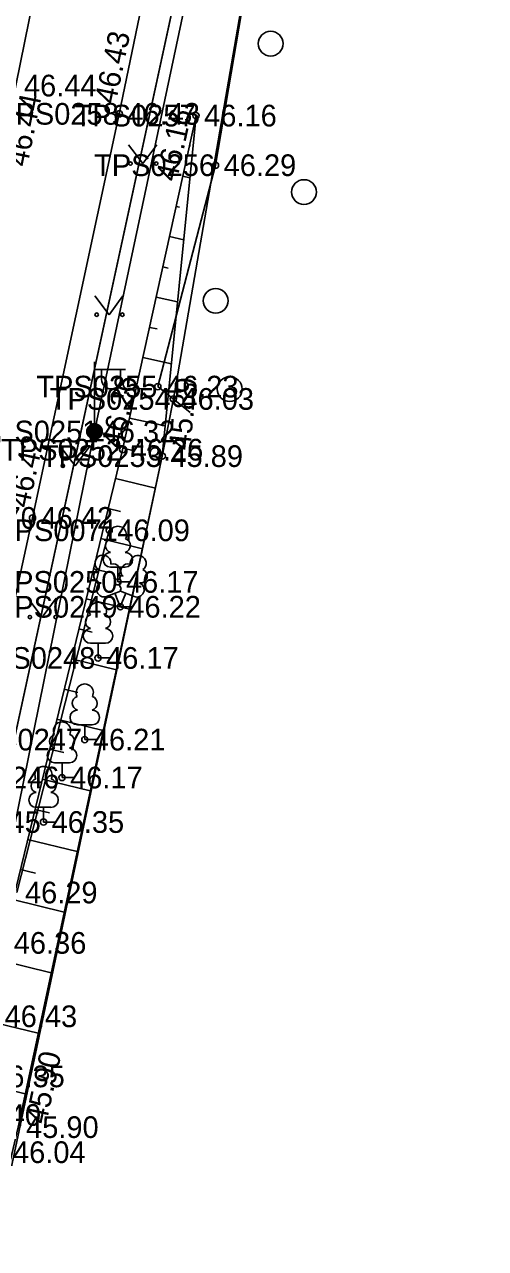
# Model space of a CAD drawing. Extents: x 551623 to 559850, y 6561220 to 6567135.
# Drawn here: x 557173.37 to 557188.25, y 6565319.24 to 6565358.76 of the extents above; entities that cross this region are included whole.
import ezdxf

# ---------------------------------------------------------------- set-up
doc = ezdxf.new("R2010")
doc.units = 0
for name, color, linetype in [('AED', 7, 'Continuous'), ('HALJASTUS', 7, 'Continuous'), ('KORGUS-EH2000', 7, 'Continuous'), ('MOOTKORG-EH2000', 7, 'Continuous'), ('MOOTMPUNKT', 7, 'Continuous'), ('MOOTNR', 7, 'Continuous'), ('MOOTPIIR', 7, 'Continuous'), ('MPKAABEL', 7, 'Continuous'), ('PIIR', 7, 'Continuous'), ('POST', 7, 'Continuous'), ('PUU', 7, 'Continuous'), ('RELJEEF', 7, 'Continuous'), ('TEE', 7, 'Continuous')]:
    doc.layers.add(name, color=color, linetype=linetype)

msp = doc.modelspace()

# ---------------------------------------------------------------- linework, layer by layer
at = {"layer": 'AED'}
msp.add_line((557176.108, 6565342.43), (557173.129, 6565330.733), dxfattribs=at)
at = {"layer": 'HALJASTUS'}
for p, q in [((557176.732, 6565354.879), (557177.196, 6565354.272)), ((557177.196, 6565354.272), (557177.641, 6565354.879)), ((557175.641, 6565349.999), (557176.104, 6565349.393)), ((557176.104, 6565349.393), (557176.55, 6565349.999)), ((557174.549, 6565345.12), (557175.013, 6565344.513)), ((557175.013, 6565344.513), (557175.458, 6565345.12)), ((557173.485, 6565340.234), (557173.949, 6565339.628)), ((557173.949, 6565339.628), (557174.394, 6565340.234))]:
    msp.add_line(p, q, dxfattribs=at)
msp.add_lwpolyline([(557187.586, 6565377.731), (557185.487, 6565377.584), (557182.992, 6565376.678), (557182.564, 6565371.994), (557179.539, 6565354.219), (557177.677, 6565347.07), (557178.725, 6565346.237)], dxfattribs=at)
for centre, radius in [((557181.317, 6565358.145), 0.4), ((557176.795, 6565354.272), 0.055), ((557177.624, 6565354.272), 0.055), ((557182.391, 6565353.352), 0.4), ((557179.542, 6565349.84), 0.4), ((557175.703, 6565349.393), 0.055), ((557176.532, 6565349.393), 0.055), ((557179.996, 6565346.989), 0.4), ((557174.612, 6565344.513), 0.055), ((557175.441, 6565344.513), 0.055), ((557173.548, 6565339.628), 0.055), ((557174.377, 6565339.628), 0.055)]:
    msp.add_circle(centre, radius, dxfattribs=at)
at = {"layer": 'KORGUS-EH2000'}
for centre in [(557176.433, 6565355.878), (557178.911, 6565355.821), (557179.539, 6565354.219), (557176.54, 6565345.033), (557177.821, 6565344.825), (557173.633, 6565342.83)]:
    msp.add_circle(centre, 0.1, dxfattribs=at)
at = {"layer": 'MOOTMPUNKT'}
for centre in [(557176.433, 6565355.878), (557178.911, 6565355.821), (557179.539, 6565354.219), (557177.677, 6565347.07), (557178.178, 6565346.672), (557175.635, 6565345.62), (557176.54, 6565345.033), (557177.821, 6565344.825), (557173.633, 6565342.83), (557176.108, 6565342.43), (557176.387, 6565340.764), (557176.463, 6565339.96), (557175.746, 6565338.308), (557175.32, 6565335.672), (557174.586, 6565334.446), (557173.988, 6565333.01)]:
    msp.add_circle(centre, 0.1, dxfattribs=at)
at = {"layer": 'MOOTPIIR'}
msp.add_lwpolyline([(557125.586, 6565124.718), (557129.321, 6565141.63), (557134.857, 6565166.343), (557137.424, 6565178.794), (557142.637, 6565203.979), (557146.779, 6565223.847), (557149.968, 6565239.204), (557152.94, 6565245.148), (557154.696, 6565251.141), (557160.696, 6565262.531), (557162.911, 6565274.526), (557177.821, 6565344.825), (557178.178, 6565346.672), (557182.564, 6565371.994), (557182.939, 6565377.409), (557185.371, 6565384.3)], dxfattribs=at)
at = {"layer": 'MPKAABEL'}
msp.add_lwpolyline([(557167.475, 6565305.366), (557175.635, 6565345.62), (557181.795, 6565374.716), (557188.792, 6565405.005), (557195.571, 6565435.345), (557197.823, 6565445.423), (557198.3, 6565445.28)], dxfattribs=at)
at = {"layer": 'PIIR'}
for points in [[(557185.44, 6565385.02), (557181.84, 6565376.33), (557156.06, 6565257.24), (557142.45, 6565253.92), (557145.95, 6565270.23), (557148.7, 6565271.45), (557155.36, 6565302.23), (557166.6, 6565354.15), (557169.97, 6565369.7), (557178.6, 6565401.44)], [(557946.3, 6565071.8), (557149.85, 6565228.01), (557142.45, 6565253.92), (557156.06, 6565257.24), (557180.33, 6565369.34), (557588.3, 6565279.69)]]:
    msp.add_lwpolyline(points, dxfattribs=at)
at = {"layer": 'POST'}
for p, q in [((557175.635, 6565345.87), (557175.635, 6565347.87)), ((557175.635, 6565347.62), (557176.635, 6565347.62)), ((557175.862, 6565347.299), (557175.862, 6565347.62)), ((557176.474, 6565347.299), (557176.474, 6565347.62)), ((557175.635, 6565345.62), (557175.635, 6565345.62))]:
    msp.add_line(p, q, dxfattribs=at)
for radius in [0.25, 0.225, 0.2, 0.175, 0.15, 0.125, 0.1, 0.075, 0.05, 0.025]:
    msp.add_circle((557175.635, 6565345.62), radius, dxfattribs=at)
msp.add_arc((557176.168, 6565347.299), 0.306, 180, 0, dxfattribs=at)
at = {"layer": 'PUU'}
for p, q in [((557176.627, 6565341.239), (557176.147, 6565341.239)), ((557176.387, 6565340.764), (557176.387, 6565341.239)), ((557176.023, 6565340.295), (557176.468, 6565340.47)), ((557176.767, 6565340.764), (557176.387, 6565340.764)), ((557176.468, 6565340.47), (557176.908, 6565340.29)), ((557176.463, 6565339.96), (557176.288, 6565340.4)), ((557176.463, 6565339.96), (557176.643, 6565340.4)), ((557176.843, 6565339.96), (557176.463, 6565339.96)), ((557175.986, 6565338.783), (557175.506, 6565338.783)), ((557175.746, 6565338.308), (557175.746, 6565338.783)), ((557176.126, 6565338.308), (557175.746, 6565338.308)), ((557175.56, 6565336.146), (557175.08, 6565336.146)), ((557175.32, 6565335.672), (557175.32, 6565336.146)), ((557175.7, 6565335.672), (557175.32, 6565335.672)), ((557174.826, 6565334.921), (557174.346, 6565334.921)), ((557174.586, 6565334.446), (557174.586, 6565334.921)), ((557174.966, 6565334.446), (557174.586, 6565334.446)), ((557174.228, 6565333.485), (557173.748, 6565333.485)), ((557173.988, 6565333.01), (557173.988, 6565333.485)), ((557174.368, 6565333.01), (557173.988, 6565333.01))]:
    msp.add_line(p, q, dxfattribs=at)
msp.add_lwpolyline([(557176.468, 6565340.965), (557176.448, 6565340.89), (557176.448, 6565340.87), (557176.458, 6565340.84), (557176.478, 6565340.805), (557176.483, 6565340.785), (557176.468, 6565340.75), (557176.443, 6565340.7), (557176.438, 6565340.675), (557176.443, 6565340.66), (557176.453, 6565340.63), (557176.488, 6565340.57), (557176.493, 6565340.55), (557176.488, 6565340.53), (557176.473, 6565340.495), (557176.468, 6565340.47)], dxfattribs=at)
for centre, radius, start, end in [((557176.387, 6565342.284), 0.277, 332.5799, 207.4201), ((557176.217, 6565341.937), 0.233, 109.0217, 253.1415), ((557176.557, 6565341.937), 0.233, 286.8508, 70.9859), ((557176.15, 6565341.477), 0.238, 90.0016, 269.3953), ((557176.625, 6565341.477), 0.238, 270.6047, 89.9984), ((557175.906, 6565341.374), 0.256, 111.5027, 232.5173), ((557175.906, 6565341.374), 0.256, 350.4856, 111.5002), ((557176.241, 6565341.123), 0.224, 308.5041, 111.5725), ((557176.704, 6565341.119), 0.225, 67.7016, 230.5126), ((557177.042, 6565341.365), 0.256, 67.6168, 188.6314), ((557177.042, 6565341.365), 0.256, 306.5997, 67.6143), ((557175.832, 6565340.962), 0.224, 111.4304, 274.4987), ((557176.467, 6565340.727), 0.237, 66.7655, 111.5015), ((557177.11, 6565340.952), 0.224, 264.6183, 67.6866), ((557175.937, 6565340.518), 0.237, 111.5014, 291.5004), ((557176.998, 6565340.51), 0.237, 247.6166, 67.6155), ((557175.746, 6565339.828), 0.277, 332.5799, 207.4201), ((557175.576, 6565339.48), 0.233, 109.0217, 253.1415), ((557175.916, 6565339.48), 0.233, 286.8508, 70.9859), ((557175.509, 6565339.02), 0.238, 90.0016, 269.3953), ((557175.984, 6565339.02), 0.238, 270.6047, 89.9984), ((557175.32, 6565337.192), 0.277, 332.5799, 207.4201), ((557175.15, 6565336.844), 0.233, 109.0217, 253.1415), ((557175.49, 6565336.844), 0.233, 286.8508, 70.9859), ((557175.082, 6565336.384), 0.238, 90.0016, 269.3953), ((557175.557, 6565336.384), 0.238, 270.6047, 89.9984), ((557174.586, 6565335.966), 0.277, 332.5799, 207.4201), ((557174.416, 6565335.619), 0.233, 109.0217, 253.1415), ((557174.756, 6565335.619), 0.233, 286.8508, 70.9859), ((557174.349, 6565335.159), 0.238, 90.0016, 269.3953), ((557174.824, 6565335.159), 0.238, 270.6047, 89.9984), ((557173.988, 6565334.53), 0.277, 332.5799, 207.4201), ((557173.818, 6565334.182), 0.233, 109.0217, 253.1415), ((557174.158, 6565334.182), 0.233, 286.8508, 70.9859), ((557173.751, 6565333.722), 0.238, 90.0016, 269.3953), ((557174.226, 6565333.722), 0.238, 270.6047, 89.9984)]:
    msp.add_arc(centre, radius, start, end, dxfattribs=at)
at = {"layer": 'RELJEEF'}
for p, q in [((557178.696, 6565354.844), (557178.731, 6565354.837)), ((557178.482, 6565353.868), (557178.712, 6565353.817)), ((557178.267, 6565352.891), (557178.371, 6565352.868)), ((557178.052, 6565351.914), (557178.514, 6565351.813)), ((557177.838, 6565350.937), (557178.011, 6565350.899)), ((557177.623, 6565349.961), (557178.315, 6565349.809)), ((557177.408, 6565348.984), (557177.65, 6565348.931)), ((557177.193, 6565348.007), (557178.116, 6565347.805)), ((557176.979, 6565347.031), (557177.29, 6565346.962)), ((557176.764, 6565346.054), (557177.918, 6565345.8)), ((557176.549, 6565345.077), (557176.929, 6565344.994)), ((557176.314, 6565344.106), (557177.599, 6565343.792)), ((557176.077, 6565343.134), (557176.471, 6565343.038)), ((557175.84, 6565342.162), (557177.179, 6565341.836)), ((557175.603, 6565341.191), (557176.013, 6565341.091)), ((557175.367, 6565340.219), (557176.758, 6565339.88)), ((557175.13, 6565339.248), (557175.555, 6565339.144)), ((557174.893, 6565338.276), (557176.338, 6565337.924)), ((557174.656, 6565337.305), (557175.098, 6565337.197)), ((557174.42, 6565336.333), (557175.918, 6565335.968)), ((557174.183, 6565335.361), (557174.64, 6565335.25)), ((557173.946, 6565334.39), (557175.497, 6565334.012)), ((557173.71, 6565333.418), (557174.183, 6565333.303)), ((557173.473, 6565332.447), (557175.077, 6565332.056)), ((557173.236, 6565331.475), (557173.725, 6565331.356)), ((557172.999, 6565330.504), (557174.657, 6565330.1)), ((557172.526, 6565328.56), (557174.236, 6565328.144)), ((557172.052, 6565326.617), (557173.816, 6565326.188)), ((557171.579, 6565324.674), (557173.395, 6565324.232))]:
    msp.add_line(p, q, dxfattribs=at)
for points in [[(557178.911, 6565355.821), (557176.54, 6565345.033), (557171.305, 6565323.549), (557167.725, 6565305.476), (557165.653, 6565297.798), (557164.005, 6565289.382), (557164.699, 6565286.3), (557161.915, 6565274.805), (557158.571, 6565262.386), (557156.478, 6565258.433)], [(557178.911, 6565355.821), (557177.821, 6565344.825), (557173.165, 6565323.158), (557168.832, 6565304.716), (557167.136, 6565297.497), (557165.594, 6565290.304), (557165.703, 6565286.496), (557162.911, 6565274.526), (557159.878, 6565262.22), (557156.478, 6565258.433)]]:
    msp.add_lwpolyline(points, dxfattribs=at)
at = {"layer": 'TEE'}
for points in [[(557168.924, 6565388.067), (557173.251, 6565380.787), (557174.921, 6565380.708), (557175.961, 6565379.901), (557176.717, 6565376.575), (557176.778, 6565374.928), (557173.096, 6565356.791), (557170.517, 6565343.997), (557168.305, 6565332.531), (557166.544, 6565323.76), (557162.831, 6565306.498)], [(557183.232, 6565387.747), (557180.476, 6565375.389), (557176.433, 6565355.878), (557173.633, 6565342.83), (557169.356, 6565323.163), (557165.886, 6565305.625), (557164.412, 6565298.226), (557161.398, 6565286.244), (557159.166, 6565275.735), (557155.612, 6565261.442), (557154.287, 6565255.68), (557153.253, 6565254.112)]]:
    msp.add_lwpolyline(points, dxfattribs=at)

# ---------------------------------------------------------------- texts
at = {"layer": 'KORGUS-EH2000'}
for s, rotation, p in [(' 46.43', 78.2936, (557176.261, 6565355.913)), (' 46.44', 78.6012, (557173.411, 6565353.886)), (' 46.16', 77.6026, (557178.229, 6565353.408)), (' 46.26', 77.6026, (557176.462, 6565344.798)), (' 45.89', 84.3392, (557178.692, 6565344.739)), (' 46.42', 77.8887, (557173.462, 6565342.867)), (' 45.90', 77.8714, (557174.02, 6565322.974))]:
    msp.add_text(s, height=0.7, rotation=rotation, dxfattribs=at).set_placement(p)
msp.add_text(' 46.29', height=0.7, dxfattribs=at).set_placement((557179.539, 6565353.869))
at = {"layer": 'MOOTKORG-EH2000'}
for s, p in [(' 46.44', (557173.096, 6565356.441)), (' 46.43', (557176.433, 6565355.528)), (' 46.16', (557178.911, 6565355.471)), (' 46.29', (557179.539, 6565353.869)), (' 46.23', (557177.677, 6565346.72)), (' 46.03', (557178.178, 6565346.322)), (' 46.32', (557175.635, 6565345.27)), (' 46.26', (557176.54, 6565344.683)), (' 45.89', (557177.821, 6565344.475)), (' 46.42', (557173.633, 6565342.48)), (' 46.09', (557176.108, 6565342.08)), (' 46.17', (557176.387, 6565340.414)), (' 46.22', (557176.463, 6565339.61)), (' 46.17', (557175.746, 6565337.958)), (' 46.21', (557175.32, 6565335.321)), (' 46.17', (557174.586, 6565334.096)), (' 46.35', (557173.988, 6565332.66)), (' 46.29', (557173.129, 6565330.383)), (' 46.36', (557172.768, 6565328.758)), (' 46.43', (557172.471, 6565326.387)), (' 46.35', (557172.072, 6565324.446)), (' 46.40', (557171.305, 6565323.199)), (' 45.90', (557173.165, 6565322.808)), (' 46.04', (557172.744, 6565321.999))]:
    msp.add_text(s, height=0.7, dxfattribs=at).set_placement(p)
at = {"layer": 'MOOTNR'}
for s, p in [('TPS0258 ', (557172.513, 6565355.528)), ('TPS0257 ', (557174.991, 6565355.471)), ('TPS0256 ', (557175.619, 6565353.869)), ('TPS0255 ', (557173.757, 6565346.72)), ('TPS0254 ', (557174.188, 6565346.322)), ('TPS0251 ', (557171.855, 6565345.27)), ('TPS0252 ', (557172.62, 6565344.683)), ('TPS0253 ', (557173.901, 6565344.475)), ('GPS0070 ', (557169.713, 6565342.48)), ('GPS0071 ', (557172.328, 6565342.08)), ('TPS0250 ', (557172.468, 6565340.414)), ('TPS0249 ', (557172.474, 6565339.61)), ('TPS0248 ', (557171.757, 6565337.958)), ('TPS0247 ', (557171.33, 6565335.321)), ('TPS0246 ', (557170.596, 6565334.096)), ('TPS0245 ', (557169.998, 6565332.66))]:
    msp.add_text(s, height=0.7, dxfattribs=at).set_placement(p)

doc.saveas('drawing.dxf')
